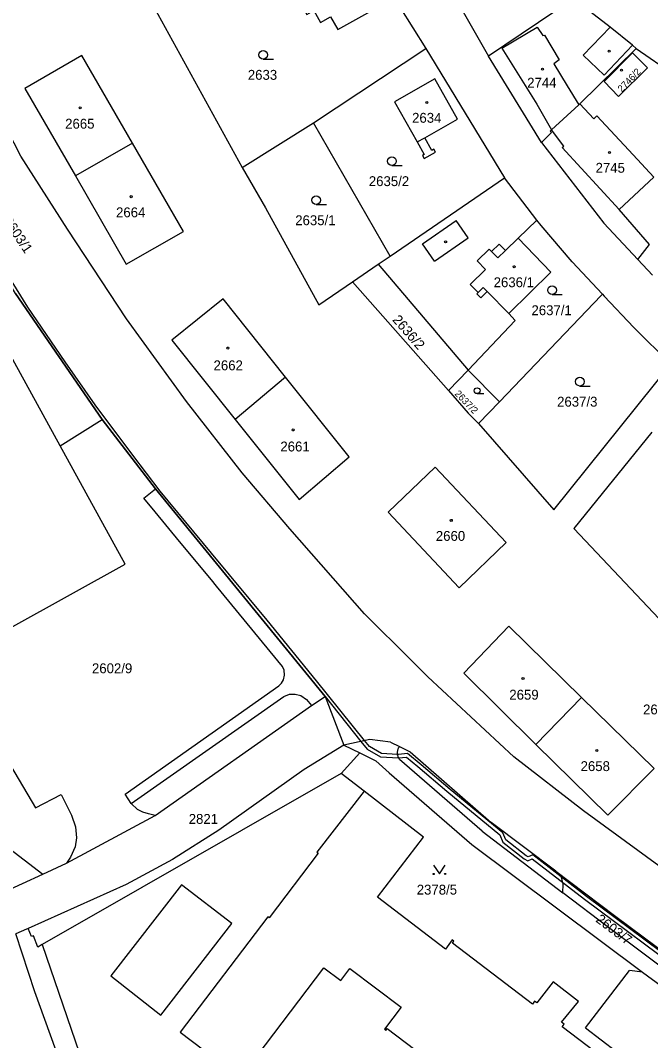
# Model space of a CAD drawing. Extents: x -869103 to -863415, y -1015889 to -1012477.
# Drawn here: x -866503 to -866394.4, y -1014842.2 to -1014666.4 of the extents above; entities that cross this region are included whole.
import ezdxf

# ---------------------------------------------------------------- set-up
doc = ezdxf.new("R2010")
doc.units = 0
for name, color, linetype in [('Hranice parcel', 7, 'Continuous'), ('Parcelní čísla', 7, 'Continuous'), ('Vnitřní kresba', 7, 'Continuous'), ('Věcná břemena k části', 7, 'Continuous'), ('Značky budov', 7, 'Continuous'), ('Značky kultur', 7, 'Continuous')]:
    doc.layers.add(name, color=color, linetype=linetype)

msp = doc.modelspace()

# ---------------------------------------------------------------- linework, layer by layer
at = {"layer": 'Hranice parcel'}
for p, q in [((-866480.56, -1014663.09), (-866464.79, -1014691.77)), ((-866408.05, -1014663.04), (-866422.3, -1014672.58)), ((-866426.65, -1014664.99), (-866422.3, -1014672.58)), ((-866452.48, -1014684.11), (-866433.11, -1014671.28)), ((-866433.11, -1014671.28), (-866419.53, -1014693.58)), ((-866413.18, -1014687.46), (-866422.3, -1014672.58)), ((-866406.54, -1014680.81), (-866396.86, -1014671.28)), ((-866396.86, -1014671.28), (-866378.08, -1014684.23)), ((-866464.79, -1014691.77), (-866452.48, -1014684.11)), ((-866439.26, -1014707.03), (-866452.48, -1014684.11)), ((-866483.69, -1014687.59), (-866493.53, -1014693.23)), ((-866413.18, -1014687.46), (-866402.41, -1014701.37)), ((-866439.26, -1014707.03), (-866419.53, -1014693.58)), ((-866413.96, -1014700.82), (-866419.53, -1014693.58)), ((-866484.72, -1014717.86), (-866494.91, -1014702.41)), ((-866402.41, -1014701.37), (-866396.56, -1014707.62)), ((-866396.56, -1014707.62), (-866394.55, -1014705.06)), ((-866441.33, -1014708.45), (-866439.26, -1014707.03)), ((-866396.56, -1014707.62), (-866394.05, -1014710.3)), ((-866445.77, -1014711.49), (-866441.33, -1014708.45)), ((-866441.33, -1014708.45), (-866425.83, -1014726.7)), ((-866445.77, -1014711.49), (-866429.23, -1014730.2)), ((-866429.23, -1014730.2), (-866425.83, -1014726.7)), ((-866425.83, -1014726.7), (-866420.43, -1014732.11)), ((-866457.29, -1014727.88), (-866465.98, -1014735.17)), ((-866420.43, -1014732.11), (-866424.04, -1014735.88)), ((-866479.73, -1014747.13), (-866488.89, -1014735.15)), ((-866450.47, -1014782.91), (-866479.73, -1014747.13)), ((-866426.57, -1014778.88), (-866414.12, -1014791.13)), ((-866452.84, -1014784.42), (-866450.47, -1014782.91)), ((-866450.47, -1014782.91), (-866447.27, -1014791.27)), ((-866406.26, -1014783.07), (-866414.12, -1014791.13)), ((-866447.27, -1014791.27), (-866444.48, -1014792.61)), ((-866414.12, -1014791.13), (-866401.72, -1014803.34)), ((-866444.48, -1014792.61), (-866447.69, -1014796.17)), ((-866447.69, -1014796.17), (-866499.25, -1014825.62)), ((-866443.72, -1014799.17), (-866447.69, -1014796.17)), ((-866506.13, -1014816.68), (-866499.12, -1014813.46))]:
    msp.add_line(p, q, dxfattribs=at)
for points in [[(-866494.91, -1014702.41), (-866502.92, -1014689.82), (-866515.65, -1014665.17), (-866542.79, -1014612.22)], [(-866446.95, -1014647.05), (-866437.62, -1014664.18), (-866433.11, -1014671.28)], [(-866452.4, -1014664.76), (-866451.27, -1014666.8), (-866449.53, -1014665.83), (-866448.31, -1014668.02), (-866439.48, -1014663.11), (-866445.65, -1014652.01), (-866446.38, -1014650.67), (-866449.38, -1014652.32), (-866452.75, -1014654.17), (-866452.02, -1014655.51), (-866456.36, -1014657.89), (-866453.92, -1014662.02), (-866455.1, -1014662.67), (-866453.62, -1014665.43), (-866452.4, -1014664.76)], [(-866396.86, -1014671.28), (-866397.51, -1014670.71), (-866401.34, -1014667.58), (-866407.61, -1014662.74)], [(-866483.69, -1014687.59), (-866492.43, -1014672.49), (-866502.22, -1014678.15), (-866493.53, -1014693.23)], [(-866397.48, -1014672.04), (-866402.36, -1014676.96), (-866399.87, -1014679.57), (-866394.9, -1014674.61), (-866397.48, -1014672.04)], [(-866433.71, -1014689.73), (-866433.42, -1014690.24), (-866431.46, -1014689.14), (-866431.75, -1014688.63), (-866432.08, -1014688.82), (-866433.3, -1014686.64), (-866427.64, -1014683.47), (-866431.54, -1014676.5), (-866438.49, -1014680.44), (-866434.6, -1014687.37), (-866433.38, -1014689.55), (-866433.71, -1014689.73)], [(-866413.18, -1014687.46), (-866411.47, -1014685.76), (-866411.65, -1014685.51), (-866411.43, -1014685.3), (-866406.71, -1014680.96), (-866406.54, -1014680.81)], [(-866394.55, -1014705.06), (-866399.76, -1014699.03), (-866393.78, -1014693.47), (-866397.39, -1014689.6), (-866403.64, -1014682.89), (-866404.15, -1014683.37), (-866406.54, -1014680.81)], [(-866493.53, -1014693.23), (-866484.78, -1014708.43), (-866474.87, -1014702.81), (-866483.69, -1014687.59)], [(-866488.89, -1014735.15), (-866503.84, -1014713.49), (-866514.51, -1014695.6), (-866517.84, -1014689.55)], [(-866464.79, -1014691.77), (-866460.73, -1014698.74), (-866451.58, -1014715.44), (-866445.77, -1014711.49)], [(-866418.82, -1014716.92), (-866411.54, -1014709.78), (-866417.2, -1014703.95), (-866413.96, -1014700.82)], [(-866402.68, -1014713.62), (-866407.87, -1014708.02), (-866413.22, -1014701.78), (-866413.96, -1014700.82)], [(-866533.66, -1014719.43), (-866528.06, -1014729.56), (-866527.83, -1014729.44), (-866527.6, -1014729.31), (-866528.04, -1014728.52), (-866527.39, -1014728.22), (-866523.6, -1014726.46), (-866505.97, -1014758.43), (-866509.89, -1014760.58), (-866504.29, -1014770.81), (-866484.94, -1014760.1), (-866496.17, -1014739.72), (-866513.47, -1014708.32), (-866514.34, -1014708.71), (-866517.47, -1014703.13), (-866521, -1014702.14), (-866530.17, -1014707.22), (-866531.22, -1014710.72), (-866528.12, -1014716.32), (-866533.66, -1014719.43)], [(-866457.29, -1014727.88), (-866468.07, -1014714.37), (-866476.91, -1014721.5), (-866465.98, -1014735.17)], [(-866402.68, -1014713.62), (-866402.9, -1014713.85), (-866420.43, -1014732.11)], [(-866402.68, -1014713.62), (-866402.39, -1014713.94), (-866397.28, -1014719.33), (-866390.85, -1014725.62)], [(-866435.57, -1014776.69), (-866443.7, -1014768.63), (-866456.55, -1014754.01), (-866464.78, -1014744.37), (-866474.35, -1014732.05), (-866484.72, -1014717.86)], [(-866425.83, -1014726.7), (-866417.71, -1014718.1), (-866418.82, -1014716.92)], [(-866424.04, -1014735.88), (-866411.05, -1014750.73), (-866390.85, -1014725.62)], [(-866465.98, -1014735.17), (-866454.94, -1014748.98), (-866446.31, -1014741.63), (-866457.29, -1014727.88)], [(-866429.23, -1014730.2), (-866425.82, -1014734.06), (-866424.04, -1014735.88)], [(-866394.17, -1014737.38), (-866407.57, -1014753.97), (-866382.13, -1014780.86)], [(-866431.5, -1014743.41), (-866439.58, -1014751.12), (-866427.36, -1014764.17), (-866419.29, -1014756.34), (-866431.5, -1014743.41)], [(-866406.26, -1014783.07), (-866418.8, -1014770.79), (-866426.57, -1014778.88)], [(-866516.16, -1014778.16), (-866508.92, -1014802.47), (-866505.6, -1014808.57), (-866499.12, -1014813.46)], [(-866328.5, -1014852.31), (-866342.36, -1014845.22), (-866357.17, -1014836.61), (-866369.12, -1014829.44), (-866405.92, -1014802.58), (-866417.93, -1014793.29), (-866432.74, -1014779.51), (-866435.57, -1014776.69)], [(-866401.72, -1014803.34), (-866393.76, -1014795.3), (-866406.26, -1014783.07)], [(-866499.12, -1014813.46), (-866495.06, -1014811.59), (-866479.76, -1014803.37), (-866452.84, -1014784.42)], [(-866444.48, -1014792.61), (-866441.76, -1014793.99), (-866439.44, -1014796.02), (-866425.17, -1014808.37), (-866395.76, -1014830.34), (-866376.69, -1014844.3), (-866371.68, -1014845.57)], [(-866443.72, -1014799.17), (-866451.89, -1014809.71), (-866451.69, -1014809.86), (-866460.12, -1014821), (-866460.35, -1014820.83), (-866475.44, -1014840.69), (-866465.09, -1014848.56), (-866450.68, -1014829.59), (-866447.78, -1014831.79), (-866446.19, -1014829.71), (-866437.38, -1014836.41), (-866440.23, -1014840.17), (-866439.97, -1014840.37), (-866439.76, -1014840.09), (-866425.26, -1014851.11)], [(-866381.57, -1014861.08), (-866409.59, -1014839.77), (-866409.25, -1014839.33), (-866409.71, -1014838.98), (-866406.79, -1014835.42), (-866411.17, -1014832.03), (-866413.96, -1014835.66), (-866414.36, -1014835.36), (-866414.74, -1014835.86), (-866428.53, -1014825.38), (-866428.27, -1014825.04), (-866428.56, -1014824.81), (-866429.72, -1014826.43), (-866441.44, -1014817.44), (-866433.54, -1014807.09), (-866443.72, -1014799.17)], [(-866409.51, -1014816.7), (-866409.44, -1014815.21), (-866409.71, -1014814.01), (-866410.72, -1014812.99), (-866400.37, -1014820.78), (-866386.23, -1014831.28), (-866388.07, -1014830.91), (-866390, -1014831.32), (-866401.63, -1014822.69), (-866409.51, -1014816.7)], [(-866499.25, -1014825.62), (-866499.98, -1014826.04), (-866500.74, -1014824.08), (-866501.09, -1014824.22), (-866501.66, -1014822.85), (-866501.95, -1014822.98), (-866503.8, -1014823.77)], [(-866170.38, -1015044.78), (-866198.26, -1015019.08), (-866211.64, -1015008.03), (-866224.47, -1014998.53), (-866243.1, -1014987.43), (-866258.01, -1014980.06), (-866281.56, -1014969.6), (-866290.81, -1014964.74), (-866304.67, -1014959.27), (-866434.47, -1014903.76), (-866442.31, -1014898.26), (-866454.86, -1014892.85), (-866463.05, -1014890.59), (-866475.25, -1014880.45), (-866481.39, -1014874.15), (-866488.06, -1014864.49), (-866493.4, -1014853.42), (-866500.52, -1014833.76), (-866503.8, -1014823.77)], [(-866499.25, -1014825.62), (-866488.57, -1014856.8), (-866486.23, -1014863.65), (-866471.13, -1014880.81), (-866451.31, -1014879.06), (-866298.17, -1014949.07)]]:
    msp.add_lwpolyline(points, dxfattribs=at)
at = {"layer": 'Vnitřní kresba'}
for p, q in [((-866420, -1014671.2), (-866413.91, -1014667.62)), ((-866413.91, -1014667.62), (-866412.97, -1014669.06)), ((-866412.97, -1014669.06), (-866412.65, -1014668.99)), ((-866412.65, -1014668.99), (-866410.11, -1014673.23)), ((-866401.34, -1014667.58), (-866405.96, -1014672.45)), ((-866397.51, -1014670.71), (-866402.35, -1014675.85)), ((-866420, -1014671.2), (-866413.95, -1014680.86)), ((-866405.96, -1014672.45), (-866402.35, -1014675.85)), ((-866410.11, -1014673.23), (-866411.07, -1014673.9)), ((-866411.07, -1014673.9), (-866408.72, -1014677.72)), ((-866408.72, -1014677.72), (-866406.71, -1014680.96)), ((-866413.95, -1014680.86), (-866411.43, -1014685.3)), ((-866434.6, -1014687.37), (-866433.3, -1014686.64)), ((-866409.3, -1014688.08), (-866411.43, -1014685.3)), ((-866409.59, -1014688.35), (-866409.3, -1014688.08)), ((-866409.59, -1014688.35), (-866399.76, -1014699.03)), ((-866433.69, -1014704.91), (-866427.91, -1014700.91)), ((-866425.83, -1014703.91), (-866427.91, -1014700.91)), ((-866431.61, -1014707.91), (-866425.83, -1014703.91)), ((-866417.2, -1014703.95), (-866419.4, -1014706.08)), ((-866431.61, -1014707.91), (-866433.69, -1014704.91)), ((-866422.19, -1014705.84), (-866424.29, -1014707.84)), ((-866421.79, -1014706.25), (-866422.19, -1014705.84)), ((-866420.47, -1014704.97), (-866421.79, -1014706.25)), ((-866420.71, -1014707.36), (-866419.4, -1014706.08)), ((-866419.4, -1014706.08), (-866420.47, -1014704.97)), ((-866424.29, -1014707.84), (-866422.83, -1014709.33)), ((-866421.79, -1014706.25), (-866420.71, -1014707.36)), ((-866422.83, -1014709.33), (-866425.47, -1014711.91)), ((-866424.11, -1014713.3), (-866425.47, -1014711.91)), ((-866424.11, -1014713.3), (-866423.23, -1014712.43)), ((-866423.64, -1014714.23), (-866422.53, -1014713.14)), ((-866422.53, -1014713.14), (-866423.23, -1014712.43)), ((-866422.53, -1014713.14), (-866418.82, -1014716.92)), ((-866424.34, -1014713.52), (-866424.11, -1014713.3)), ((-866424.34, -1014713.52), (-866423.64, -1014714.23)), ((-866496.17, -1014739.72), (-866488.89, -1014735.15)), ((-866481.72, -1014748.72), (-866479.73, -1014747.13)), ((-866479.75, -1014751.08), (-866481.72, -1014748.72)), ((-866475.57, -1014756.17), (-866479.75, -1014751.08)), ((-866470.07, -1014762.8), (-866475.57, -1014756.17)), ((-866469.19, -1014763.87), (-866470.07, -1014762.8)), ((-866457.83, -1014777.71), (-866469.19, -1014763.87)), ((-866457.55, -1014778.36), (-866457.83, -1014777.71)), ((-866457.98, -1014780.58), (-866457.65, -1014780.01)), ((-866457.65, -1014780.01), (-866457.49, -1014779.21)), ((-866457.49, -1014779.21), (-866457.55, -1014778.36)), ((-866484.96, -1014799.73), (-866458.46, -1014781.03)), ((-866458.46, -1014781.03), (-866457.98, -1014780.58)), ((-866483.93, -1014801.33), (-866457.57, -1014782.9)), ((-866457.57, -1014782.9), (-866456.62, -1014782.51)), ((-866456.62, -1014782.51), (-866455.61, -1014782.49)), ((-866455.61, -1014782.49), (-866454.68, -1014782.74)), ((-866454.68, -1014782.74), (-866453.67, -1014783.42)), ((-866453.67, -1014783.42), (-866452.84, -1014784.42)), ((-866509.14, -1014787.32), (-866500.43, -1014802.05)), ((-866442.79, -1014790.28), (-866447.27, -1014791.27)), ((-866439.2, -1014790.75), (-866442.79, -1014790.28)), ((-866447.27, -1014791.27), (-866454.07, -1014795.45)), ((-866439.2, -1014790.75), (-866437.64, -1014791.52)), ((-866437.64, -1014791.52), (-866435.81, -1014792.42)), ((-866423.41, -1014806.09), (-866437.65, -1014793.74)), ((-866435.81, -1014792.42), (-866421.82, -1014804.58)), ((-866454.07, -1014795.45), (-866468.77, -1014805.91)), ((-866500.43, -1014802.05), (-866495.98, -1014799.77)), ((-866495.98, -1014799.77), (-866494.21, -1014803.31)), ((-866483.93, -1014801.33), (-866484.96, -1014799.73)), ((-866482.81, -1014802.35), (-866483.93, -1014801.33)), ((-866481.89, -1014802.83), (-866482.81, -1014802.35)), ((-866480.94, -1014803.12), (-866481.89, -1014802.83)), ((-866494.21, -1014803.31), (-866493.51, -1014805.32)), ((-866479.76, -1014803.37), (-866480.94, -1014803.12)), ((-866410.72, -1014812.99), (-866421.82, -1014804.58)), ((-866493.51, -1014805.32), (-866493.34, -1014807.24)), ((-866468.77, -1014805.91), (-866476.8, -1014810.97)), ((-866423.41, -1014806.09), (-866409.51, -1014816.7)), ((-866493.34, -1014807.24), (-866493.54, -1014808.78)), ((-866493.54, -1014808.78), (-866494.37, -1014810.56)), ((-866494.37, -1014810.56), (-866495.06, -1014811.59)), ((-866476.8, -1014810.97), (-866484.76, -1014815.26)), ((-866484.76, -1014815.26), (-866501.66, -1014822.85)), ((-866475.25, -1014815.34), (-866487.44, -1014831.02)), ((-866466.53, -1014821.97), (-866475.25, -1014815.34)), ((-866478.81, -1014837.78), (-866466.53, -1014821.97)), ((-866405.61, -1014839.95), (-866398.01, -1014830.07)), ((-866395.76, -1014830.34), (-866398.01, -1014830.07)), ((-866487.44, -1014831.02), (-866478.81, -1014837.78)), ((-866405.61, -1014839.95), (-866365.47, -1014870.34))]:
    msp.add_line(p, q, dxfattribs=at)
for points in [[(-866437.65, -1014793.74), (-866437.72, -1014793.64), (-866437.78, -1014793.53), (-866437.83, -1014793.42), (-866437.87, -1014793.31), (-866437.91, -1014793.19), (-866437.94, -1014793.08), (-866437.97, -1014792.96), (-866437.98, -1014792.84), (-866437.99, -1014792.71), (-866438, -1014792.59), (-866437.99, -1014792.47), (-866437.98, -1014792.35), (-866437.96, -1014792.23)], [(-866437.96, -1014792.23), (-866437.95, -1014792.14), (-866437.93, -1014792.06), (-866437.91, -1014791.97), (-866437.88, -1014791.89), (-866437.84, -1014791.81), (-866437.8, -1014791.73), (-866437.75, -1014791.66), (-866437.7, -1014791.59), (-866437.64, -1014791.52)]]:
    msp.add_lwpolyline(points, dxfattribs=at)
at = {"layer": 'Věcná břemena k části'}
for points in [[(-866483.63, -1014741.34), (-866490.1, -1014732.63), (-866495.28, -1014725.23), (-866501.74, -1014715.81), (-866507.67, -1014706.33)], [(-866503.84, -1014713.49), (-866488.89, -1014735.15), (-866479.73, -1014747.13), (-866450.47, -1014782.91), (-866444.32, -1014790.62), (-866443.23, -1014791.98), (-866440.93, -1014793.28), (-866437.8, -1014793.47), (-866436.47, -1014793.32), (-866434.51, -1014794.93), (-866429.52, -1014799.21), (-866420.35, -1014806.71), (-866419.83, -1014807.98), (-866416.15, -1014810.82), (-866415.53, -1014811.19), (-866414.78, -1014810.84), (-866405.77, -1014817.79), (-866388.01, -1014831.02), (-866387.89, -1014831.35), (-866385.47, -1014833.39), (-866371.53, -1014844.39)], [(-866372.03, -1014843.31), (-866384.78, -1014833.08), (-866386.04, -1014832.07), (-866387.51, -1014830.89), (-866387.65, -1014830.54), (-866405.41, -1014817.31), (-866414.68, -1014810.16), (-866415.48, -1014810.52), (-866415.81, -1014810.32), (-866419.33, -1014807.6), (-866419.85, -1014806.35), (-866428.92, -1014798.93), (-866433.89, -1014794.67), (-866436.29, -1014792.7), (-866437.8, -1014792.86), (-866437.98, -1014792.85), (-866440.75, -1014792.68), (-866442.85, -1014791.5), (-866443.67, -1014790.48), (-866451.98, -1014780.16), (-866460.46, -1014769.75), (-866470.04, -1014758.21), (-866478.9, -1014747.51), (-866483.63, -1014741.34)]]:
    msp.add_lwpolyline(points, dxfattribs=at)
at = {"layer": 'Značky budov'}
for centre in [(-866401.5, -1014671.76), (-866413.01, -1014674.83), (-866399.37, -1014675.01), (-866492.71, -1014681.49), (-866432.95, -1014680.58), (-866401.46, -1014689.18), (-866483.91, -1014696.8), (-866429.7, -1014704.57), (-866417.88, -1014708.86), (-866467.26, -1014722.87), (-866456, -1014736.98), (-866428.72, -1014752.55), (-866416.36, -1014779.77), (-866403.63, -1014792.18)]:
    msp.add_circle(centre, 0.175, dxfattribs=at)
at = {"layer": 'Značky kultur'}
for p, q in [((-866461.14, -1014673.12), (-866459.39, -1014673.12)), ((-866438.95, -1014691.43), (-866437.2, -1014691.43)), ((-866452.01, -1014698.16), (-866450.26, -1014698.16)), ((-866411.35, -1014713.66), (-866409.6, -1014713.66)), ((-866424.27, -1014730.72), (-866423.09, -1014730.72)), ((-866406.55, -1014729.41), (-866404.8, -1014729.41))]:
    msp.add_line(p, q, dxfattribs=at)
msp.add_lwpolyline([(-866431.77, -1014811.95), (-866430.77, -1014813.45), (-866429.77, -1014811.95)], dxfattribs=at)
for centre, radius in [((-866461.14, -1014672.37), 0.75), ((-866438.95, -1014690.68), 0.75), ((-866452.01, -1014697.41), 0.75), ((-866411.35, -1014712.91), 0.75), ((-866406.55, -1014728.66), 0.75), ((-866424.27, -1014730.22), 0.502), ((-866431.77, -1014813.45), 0.1), ((-866429.77, -1014813.45), 0.1)]:
    msp.add_circle(centre, radius, dxfattribs=at)

# ---------------------------------------------------------------- texts
at = {"layer": 'Parcelní čísla'}
for s, p in [('2633', (-866463.8, -1014676.67)), ('2744', (-866415.64, -1014678.03)), ('2665', (-866495.29, -1014685.09)), ('2634', (-866435.48, -1014684.07)), ('2745', (-866403.85, -1014692.68)), ('2635/2', (-866442.94, -1014694.98)), ('2664', (-866486.52, -1014700.35)), ('2635/1', (-866455.63, -1014701.71)), ('2636/1', (-866421.42, -1014712.39)), ('2637/1', (-866414.9, -1014717.21)), ('2662', (-866469.71, -1014726.7)), ('2637/3', (-866410.48, -1014732.96)), ('2661', (-866458.19, -1014740.68)), ('2660', (-866431.39, -1014756.08)), ('2602/9', (-866490.67, -1014778.88)), ('2659', (-866418.72, -1014783.43)), ('2663/1', (-866395.66, -1014785.97)), ('2658', (-866406.43, -1014795.73)), ('2821', (-866473.99, -1014804.82)), ('2378/5', (-866434.68, -1014817))]:
    msp.add_text(s, height=1.7, dxfattribs=at).set_placement(p)
for s, height, rotation, p in [('2746/2', 1.19, 46, (-866399.31, -1014678.88)), ('2603/1', 1.7, 304, (-866506.08, -1014700.95)), ('2636/2', 1.7, 311, (-866438.97, -1014718.07)), ('2637/2', 1.19, 314, (-866428.23, -1014730.82)), ('2603/7', 1.7, 323, (-866403.95, -1014821.58))]:
    msp.add_text(s, height=height, rotation=rotation, dxfattribs=at).set_placement(p)

doc.saveas('drawing.dxf')
